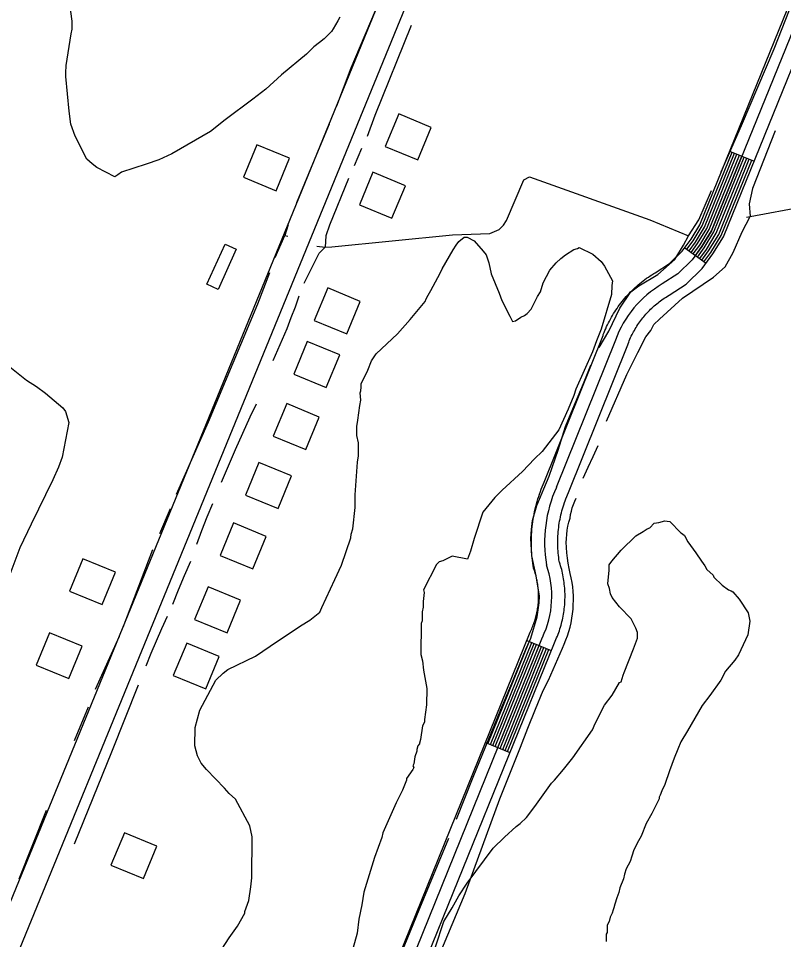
# Model space of a CAD drawing. Extents: x 3329332 to 3367211, y 631066 to 656469.
# Drawn here: x 3346946 to 3347814, y 650799 to 651846 of the extents above; entities that cross this region are included whole.
import ezdxf

# ---------------------------------------------------------------- set-up
doc = ezdxf.new("R2010")
doc.units = 0
for name, color, linetype in [('V-BLDG-OTLN', 7, 'Continuous'), ('V-ROAD-CNTR', 7, 'Continuous'), ('V-SITE-VEGE', 7, 'Continuous'), ('V-TOPO-SHOR', 7, 'Continuous')]:
    doc.layers.add(name, color=color, linetype=linetype)

msp = doc.modelspace()

# ---------------------------------------------------------------- linework, layer by layer
at = {"layer": 'V-BLDG-OTLN'}
for points in [[(3347377.5, 651737.1), (3347362.2, 651700.1), (3347399.2, 651684.8), (3347414.4, 651721.8)], [(3347238.2, 651649.7), (3347253.4, 651686.7), (3347216.5, 651701.9), (3347201.2, 651665)], [(3347348, 651670.7), (3347332.8, 651633.7), (3347369.7, 651618.4), (3347385, 651655.4)], [(3347159.7, 651543.4), (3347180.2, 651589), (3347192.9, 651583.3), (3347172.5, 651537.7)], [(3347296.9, 651539.3), (3347281.6, 651502.3), (3347318.6, 651487.1), (3347333.8, 651524)], [(3347273.4, 651478.4), (3347258.2, 651441.4), (3347295.1, 651426.1), (3347310.4, 651463.1)], [(3347250.2, 651407.8), (3347234.9, 651370.9), (3347271.9, 651355.6), (3347287.1, 651392.6)], [(3347218.7, 651340.9), (3347203.4, 651303.9), (3347240.4, 651288.6), (3347255.7, 651325.6)], [(3347190, 651272.2), (3347174.7, 651235.2), (3347211.7, 651220), (3347226.9, 651257)], [(3347040.6, 651179.4), (3347055.8, 651216.4), (3347018.8, 651231.6), (3347003.6, 651194.7)], [(3347160.9, 651199.5), (3347145.6, 651162.6), (3347182.6, 651147.3), (3347197.8, 651184.3)], [(3347002.7, 651095.3), (3347018, 651132.3), (3346981, 651147.5), (3346965.7, 651110.5)], [(3347136.7, 651135.8), (3347121.4, 651098.9), (3347158.4, 651083.6), (3347173.6, 651120.6)], [(3347065.9, 650920.2), (3347050.7, 650883.2), (3347087.6, 650868), (3347102.9, 650904.9)]]:
    msp.add_lwpolyline(points, close=True, dxfattribs=at)
at = {"layer": 'V-ROAD-CNTR'}
for p, q in [((3347753.2, 651694.6), (3347781, 651683.3)), ((3347702.3, 651585), (3347726.5, 651567.3)), ((3347522.9, 651138.5), (3347550.7, 651127.2)), ((3347476, 651022.6), (3347503.8, 651011.3))]:
    msp.add_line(p, q, dxfattribs=at)
for points in [[(3347834.1, 652954.2), (3347732.2, 652708.2), (3347466.2, 652057.4), (3347278.5, 651598)], [(3348166.9, 652850.3), (3348135, 652763.6), (3348124.7, 652700.7), (3348090, 652615.8), (3348081.7, 652597.8), (3348078.1, 652587.6), (3348076.3, 652579.5), (3348074.7, 652569.4), (3348074.5, 652553.8), (3348077.6, 652535), (3348080.9, 652512.2), (3348081.8, 652491), (3348081.5, 652476.4), (3348078.6, 652461), (3348077.7, 652450.2), (3348033.1, 652344.3), (3347732.8, 651604.3), (3347721.8, 651586.3), (3347710.8, 651571.2), (3347694.5, 651555.5), (3347676.7, 651543.9)], [(3347628.2, 651520.1), (3347629.6, 651522), (3347631.1, 651523.9), (3347632.7, 651525.8), (3347634.2, 651527.6), (3347635.8, 651529.4), (3347637.4, 651531.2), (3347639, 651533), (3347640.7, 651534.7), (3347642.4, 651536.4), (3347644.1, 651538), (3347645.9, 651539.7), (3347647.7, 651541.3), (3347649.5, 651542.9), (3347651.4, 651544.4), (3347653.2, 651545.9), (3347655.2, 651547.4), (3347657.1, 651548.9), (3347659, 651550.3), (3347661, 651551.7), (3347663, 651553), (3347665, 651554.3), (3347667, 651555.6), (3347668.8, 651556.6), (3347685.1, 651567.2), (3347699.4, 651581.1), (3347709.4, 651594.7), (3347719.3, 651611), (3348019.3, 652350)], [(3347652.3, 651502.2), (3347653.4, 651503.7), (3347654.6, 651505.2), (3347655.8, 651506.6), (3347657, 651508.1), (3347658.2, 651509.5), (3347659.5, 651510.9), (3347660.8, 651512.3), (3347662.1, 651513.6), (3347663.4, 651515), (3347664.8, 651516.3), (3347666.1, 651517.5), (3347667.5, 651518.8), (3347669, 651520), (3347670.4, 651521.3), (3347671.9, 651522.4), (3347673.3, 651523.6), (3347674.9, 651524.7), (3347676.4, 651525.8), (3347677.9, 651526.9), (3347679.5, 651527.9), (3347681.1, 651529), (3347682.7, 651530), (3347684.6, 651531.1), (3347703.9, 651543.7), (3347722.1, 651561.3), (3347734.3, 651578), (3347746.2, 651597.5), (3348047, 652338.6)], [(3347516.1, 652258.7), (3347438.4, 652068.8), (3347250.7, 651609.4)], [(3347704.7, 651583.3), (3347711.9, 651593), (3347722, 651609.7), (3347756, 651693.5)], [(3347707.2, 651581.5), (3347714.4, 651591.3), (3347724.7, 651608.3), (3347758.8, 651692.4)], [(3347709.6, 651579.7), (3347716.8, 651589.7), (3347727.4, 651607), (3347761.6, 651691.2)], [(3347712, 651577.9), (3347719.3, 651588), (3347730.1, 651605.6), (3347764.4, 651690.1)], [(3347714.4, 651576.2), (3347721.8, 651586.3), (3347732.8, 651604.3), (3347767.1, 651689)], [(3347716.8, 651574.4), (3347724.3, 651584.7), (3347735.4, 651602.9), (3347769.9, 651687.9)], [(3347719.3, 651572.6), (3347726.8, 651583), (3347738.1, 651601.6), (3347772.7, 651686.7)], [(3347721.7, 651570.9), (3347729.3, 651581.3), (3347740.8, 651600.2), (3347775.5, 651685.6)], [(3347724.1, 651569.1), (3347731.8, 651579.6), (3347743.5, 651598.9), (3347778.3, 651684.5)], [(3347250.7, 651609.4), (3346738.9, 650360.4), (3346687.6, 650235.4)], [(3347278.5, 651598), (3346766.7, 650349), (3346106.4, 648741.4)], [(3347319.3, 650635.2), (3347526.8, 651148.1), (3347527.1, 651148.8), (3347527.9, 651150.4), (3347528.5, 651151.8), (3347529.1, 651153.3), (3347529.8, 651154.8), (3347530.3, 651156.3), (3347530.9, 651157.8), (3347531.4, 651159.3), (3347531.9, 651160.9), (3347532.4, 651162.5), (3347532.9, 651164), (3347533.3, 651165.5), (3347533.7, 651167.1), (3347534, 651168.7), (3347534.4, 651170.2), (3347534.7, 651171.8), (3347535, 651173.5), (3347535.2, 651175), (3347535.5, 651176.6), (3347535.7, 651178.2), (3347535.8, 651179.8), (3347536, 651181.5), (3347536.1, 651183.1), (3347536.2, 651184.7), (3347536.2, 651186.3), (3347536.3, 651187.9), (3347536.3, 651189.5), (3347536.3, 651191.1), (3347536.2, 651192.7), (3347536.1, 651194.4), (3347536, 651196), (3347535.9, 651197.6), (3347535.7, 651199.2), (3347535.5, 651200.8), (3347535.3, 651202.4), (3347535, 651204), (3347534.8, 651205.6), (3347534.5, 651207.2), (3347534.1, 651208.7), (3347533.8, 651210.3), (3347533.4, 651211.9), (3347533, 651213.4), (3347532.5, 651215), (3347532.1, 651216.6), (3347531.6, 651218.1), (3347530.6, 651220.9), (3347530.1, 651223.7), (3347529.7, 651226.6), (3347529.3, 651229.5), (3347529, 651232.5), (3347528.7, 651235.3), (3347528.5, 651238.3), (3347528.3, 651241.3), (3347528.2, 651244.2), (3347528.1, 651247.1), (3347528.1, 651250.1), (3347528.1, 651253.1), (3347528.2, 651256), (3347528.3, 651258.9), (3347528.5, 651261.9), (3347528.7, 651264.8), (3347529, 651267.7), (3347529.4, 651270.7), (3347529.7, 651273.6), (3347530.2, 651276.5), (3347530.7, 651279.4), (3347531.2, 651282.3), (3347531.8, 651285.2), (3347532.4, 651288.1), (3347533.1, 651290.9), (3347533.9, 651293.8), (3347534.6, 651296.6), (3347535.5, 651299.5), (3347536.4, 651302.3), (3347537.3, 651305), (3347538.3, 651307.8), (3347539.4, 651310.6), (3347540.4, 651313.3), (3347541.5, 651316.1), (3347542.6, 651318.4), (3347609.5, 651485.4), (3347609.8, 651486.4), (3347610.7, 651488.6), (3347611.6, 651490.8), (3347612.5, 651493), (3347613.5, 651495.3), (3347614.5, 651497.4), (3347615.6, 651499.6), (3347616.7, 651501.7), (3347617.8, 651503.9), (3347619, 651506), (3347620.2, 651508), (3347621.4, 651510.1), (3347622.7, 651512.2), (3347624, 651514.2), (3347625.4, 651516.1), (3347626.8, 651518.1), (3347628.2, 651520.1)], [(3347347.1, 650623.8), (3347554.3, 651136), (3347554.3, 651136), (3347555.1, 651137.8), (3347556, 651139.8), (3347556.8, 651141.8), (3347557.6, 651143.7), (3347558.4, 651145.7), (3347559.2, 651147.7), (3347559.9, 651149.8), (3347560.5, 651151.8), (3347561.1, 651153.8), (3347561.8, 651155.9), (3347562.3, 651158), (3347562.8, 651160), (3347563.3, 651162.1), (3347563.8, 651164.2), (3347564.2, 651166.3), (3347564.5, 651168.4), (3347564.9, 651170.5), (3347565.2, 651172.7), (3347565.5, 651174.8), (3347565.7, 651176.9), (3347565.9, 651179), (3347566, 651181.2), (3347566.2, 651183.3), (3347566.2, 651185.4), (3347566.3, 651187.6), (3347566.3, 651189.7), (3347566.3, 651191.8), (3347566.2, 651194), (3347566.1, 651196.1), (3347565.9, 651198.3), (3347565.7, 651200.4), (3347565.5, 651202.5), (3347565.3, 651204.7), (3347565, 651206.8), (3347564.7, 651208.9), (3347564.3, 651211), (3347563.9, 651213.1), (3347563.4, 651215.2), (3347563, 651217.3), (3347562.5, 651219.3), (3347561.9, 651221.4), (3347561.3, 651223.5), (3347560.7, 651225.5), (3347560, 651227.5), (3347559.8, 651228.3), (3347559.8, 651228.3), (3347559.4, 651230.8), (3347559.1, 651233.1), (3347558.8, 651235.5), (3347558.6, 651238), (3347558.4, 651240.4), (3347558.3, 651242.8), (3347558.2, 651245.2), (3347558.1, 651247.7), (3347558.1, 651250.1), (3347558.1, 651252.5), (3347558.2, 651254.9), (3347558.3, 651257.3), (3347558.4, 651259.7), (3347558.6, 651262.2), (3347558.9, 651264.6), (3347559.1, 651267), (3347559.4, 651269.4), (3347559.8, 651271.8), (3347560.2, 651274.2), (3347560.7, 651276.6), (3347561.1, 651278.9), (3347561.7, 651281.3), (3347562.2, 651283.7), (3347562.8, 651286), (3347563.5, 651288.4), (3347564.2, 651290.6), (3347564.9, 651293), (3347565.7, 651295.3), (3347566.5, 651297.5), (3347567.3, 651299.8), (3347568.2, 651302.1), (3347569.1, 651304.3), (3347570.3, 651306.8), (3347637.5, 651474.7), (3347637.9, 651475.8), (3347638.6, 651477.5), (3347639.3, 651479.3), (3347640, 651481.1), (3347640.8, 651482.8), (3347641.6, 651484.4), (3347642.4, 651486.2), (3347643.3, 651487.8), (3347644.2, 651489.5), (3347645.1, 651491.1), (3347646, 651492.8), (3347647, 651494.4), (3347648, 651496), (3347649, 651497.6), (3347650.1, 651499.1), (3347651.2, 651500.7), (3347652.3, 651502.2)], [(3347623.5, 651480.1), (3347556.4, 651312.6)], [(3347540.5, 651142), (3347333.2, 650629.5), (3347235.8, 650391.6)], [(3347478.8, 651021.4), (3347525.7, 651137.3)], [(3347481.6, 651020.3), (3347528.5, 651136.2)], [(3347484.4, 651019.2), (3347531.2, 651135.1)], [(3347487.1, 651018.1), (3347534, 651134)], [(3347489.9, 651016.9), (3347536.8, 651132.8)], [(3347492.7, 651015.8), (3347539.6, 651131.7)], [(3347495.5, 651014.7), (3347542.4, 651130.6)], [(3347498.3, 651013.6), (3347545.1, 651129.5)], [(3347501, 651012.4), (3347547.9, 651128.3)]]:
    msp.add_lwpolyline(points, dxfattribs=at)
for centre, radius, start, end in [((3347738.9, 651437.8), 122.9, 120.4094, 159.9134), ((3347696.9, 651250), 153.8, 155.9636, 189.4993), ((3347443.7, 651188.9), 107.6, 334.1594, 19.3647)]:
    msp.add_arc(centre, radius, start, end, dxfattribs=at)
at = {"layer": 'V-SITE-VEGE'}
for points in [[(3347310.5, 651847.1), (3347308.4, 651843), (3347303.1, 651833.7), (3347301, 651830.6), (3347292.6, 651822.4), (3347287.4, 651818.3), (3347281.1, 651813.2), (3347272.7, 651805.1), (3347244.4, 651781.5), (3347226.5, 651765.2), (3347211.9, 651754), (3347180.5, 651730.5), (3347163.7, 651717.2), (3347119.8, 651691.8), (3347105.2, 651684.8), (3347090.6, 651679.8), (3347062.5, 651670.8), (3347058.3, 651667.7), (3347055.2, 651665.7), (3347034.6, 651676.3), (3347029.5, 651680.5), (3347023.3, 651685.8), (3347010.2, 651711.9), (3347005.1, 651725.4), (3347003.2, 651740), (3346999.6, 651779.4), (3346999.6, 651783.6), (3346999.7, 651791.9), (3347005.4, 651828.1), (3347006.5, 651833.3), (3347006.6, 651842.6), (3347002.8, 651870.6)], [(3347430.8, 651568.3), (3347439.3, 651582.7), (3347442.5, 651587.9), (3347445.7, 651592), (3347451.9, 651597.1), (3347455, 651597), (3347463.3, 651592.8), (3347473.5, 651581.2), (3347476.6, 651577.1), (3347479.6, 651567.7), (3347482.5, 651555.2), (3347491.6, 651533.3), (3347494.6, 651525), (3347503.7, 651507.2), (3347506.7, 651501), (3347509.9, 651502), (3347516.1, 651506), (3347520.3, 651508.1), (3347523.5, 651510.1), (3347527.7, 651515.2), (3347535.1, 651529.7), (3347538.3, 651534.8), (3347541.5, 651545.1), (3347549, 651559.6), (3347556.3, 651567.8), (3347561.6, 651572.9), (3347566.8, 651577), (3347576.2, 651583.1), (3347580.4, 651584.1), (3347582.5, 651585.1), (3347597.9, 651577.6), (3347607.2, 651569.2), (3347611.2, 651564), (3347620.4, 651547.3), (3347619.3, 651542.1), (3347619.1, 651531.7), (3347607.2, 651492.5), (3347601.9, 651479), (3347597.6, 651466.7), (3347578.4, 651424.4), (3347576.2, 651417.1), (3347569.8, 651401.7)], [(3347153.1, 650751.4), (3347184.8, 650800.8), (3347194.3, 650814.2), (3347202.8, 650828.6), (3347202.8, 650830.6), (3347207.1, 650843), (3347209.4, 650858.6), (3347210.5, 650868.9), (3347211.1, 650915.6), (3347208.2, 650928.1), (3347192, 650958.3), (3347184.8, 650964.7), (3347179.7, 650970.9), (3347159.2, 650991.9), (3347153.1, 650999.3), (3347149, 651007.6), (3347146, 651019.1), (3347146.3, 651039.8), (3347151.7, 651059.4), (3347169.8, 651093.4), (3347178.2, 651101.6), (3347183.4, 651105.7), (3347214.7, 651120.9), (3347231.5, 651132.1), (3347266, 651155.5), (3347276.4, 651161.6), (3347287.9, 651170.8), (3347290.1, 651176), (3347305, 651207.9), (3347312.5, 651224.4), (3347323.2, 651255.4), (3347323.3, 651259.5), (3347325.4, 651265.7), (3347327.8, 651289.6), (3347328, 651304.1), (3347330.5, 651341.4), (3347331.6, 651348.6), (3347331.8, 651363.1), (3347329.9, 651371.5), (3347330, 651381.8), (3347331.1, 651389.1), (3347333.4, 651405.6), (3347334.5, 651411.9), (3347333.6, 651420.2), (3347334.6, 651422.2), (3347334.7, 651426.4), (3347334.7, 651430.5), (3347342.2, 651446), (3347346.5, 651456.3), (3347351.8, 651464.5), (3347375.9, 651487.1), (3347390.6, 651503.5), (3347407.5, 651524), (3347408.5, 651527.1), (3347410.7, 651531.2), (3347413.8, 651536.4), (3347424.5, 651555.9), (3347426.6, 651561.1), (3347430.8, 651568.3)], [(3346924, 651458.9), (3346954.8, 651434.6), (3346966.2, 651427.2), (3346976.4, 651419.8), (3346995.9, 651403), (3346999, 651398.8), (3347003, 651386.3), (3346995.2, 651347), (3346990.9, 651335.6), (3346984.5, 651321.2), (3346960.1, 651270.7), (3346947.3, 651243.9), (3346931.2, 651201.6)], [(3347569.8, 651401.7), (3347559.1, 651377.9), (3347540.2, 651353.3), (3347531.8, 651345.1), (3347518.1, 651330.7), (3347495, 651309.3), (3347486.6, 651301.1), (3347472.9, 651284.6), (3347463.2, 651254.7), (3347458.9, 651240.2), (3347455.7, 651230.9), (3347438.1, 651234.3), (3347427.6, 651229.2), (3347423.5, 651228.2), (3347420.3, 651225.1), (3347405.5, 651196.3), (3347406.5, 651193.2), (3347405.3, 651182.8), (3347405.2, 651176.6), (3347404.1, 651171.4), (3347404, 651161), (3347402.9, 651158), (3347402.5, 651122.7), (3347404.4, 651115.4), (3347405.4, 651105), (3347409.2, 651084.2), (3347409, 651065.6), (3347406.7, 651049), (3347406.7, 651045.9), (3347404.6, 651041.8), (3347402.3, 651026.2), (3347401.2, 651022.1), (3347401.2, 651021.1), (3347399.1, 651019), (3347398, 651014.9), (3347398, 651012.8), (3347395.8, 651006.6), (3347394.7, 650998.3), (3347393.6, 650996.3), (3347394.6, 650994.2), (3347393.6, 650992.1), (3347386.2, 650981.8), (3347386.2, 650979.8), (3347381.9, 650968.4), (3347374.4, 650954), (3347359.5, 650920), (3347358.4, 650914.8), (3347349.8, 650892.1), (3347337.9, 650852.8), (3347335.6, 650838.3), (3347332.3, 650821.8), (3347330.1, 650806.2), (3347323.5, 650781.4)], [(3347419.1, 650790.6), (3347428.8, 650819.5), (3347438.3, 650835), (3347445.7, 650848.4), (3347455.2, 650862.8), (3347484.8, 650902.8), (3347497.4, 650915.1), (3347511, 650927.4), (3347515.2, 650930.5), (3347522.5, 650937.6), (3347532, 650950), (3347551, 650976.7), (3347554.2, 650979.8), (3347564.7, 650992.1), (3347575.2, 651005.4), (3347597.4, 651037.3), (3347600.6, 651044.5), (3347611.2, 651065.1), (3347619.7, 651076.4), (3347628.2, 651090.8), (3347630.2, 651091.8), (3347632.4, 651099.1), (3347633.5, 651102.2), (3347644.2, 651129), (3347648.5, 651141.4), (3347648.6, 651147.6), (3347646.6, 651152.8), (3347641.5, 651163.3), (3347628.2, 651176.9), (3347620, 651187.4), (3347618, 651191.6), (3347617, 651197.8), (3347615, 651203), (3347616.3, 651218.6), (3347616.3, 651224.8), (3347619.5, 651228.9), (3347630, 651241.2), (3347646.8, 651257.6), (3347655.2, 651262.7), (3347659.4, 651265.7), (3347662.5, 651266.7), (3347667.7, 651271.8), (3347672.9, 651272.8), (3347677.1, 651273.8), (3347679.2, 651274.8), (3347685.4, 651273.7), (3347697.7, 651261.1), (3347699.8, 651260), (3347701.8, 651257.9), (3347705.9, 651250.6), (3347715, 651238.1), (3347721.1, 651228.7)], [(3347721.1, 651228.7), (3347725.2, 651223.4), (3347727.2, 651219.2), (3347734.4, 651212.9), (3347735.4, 651210.8), (3347744.6, 651201.4), (3347751.8, 651196.1), (3347754.9, 651195), (3347757, 651194), (3347764.2, 651185.6), (3347774.3, 651169.9), (3347776.3, 651160.6), (3347774, 651145), (3347763.4, 651122.3), (3347759.1, 651116.2), (3347748.6, 651103.9), (3347743.3, 651093.6), (3347730.6, 651076.1), (3347722.2, 651064.8), (3347705.3, 651035.9), (3347697.8, 651023.6), (3347694.6, 651015.3), (3347690.3, 651005), (3347685, 650990.6), (3347679.6, 650975.1), (3347676.4, 650967.9), (3347674.3, 650962.7), (3347673.2, 650960.6), (3347673.2, 650958.6), (3347672.1, 650956.5), (3347664.7, 650942.1), (3347658.3, 650930.7), (3347652.9, 650916.3), (3347649.8, 650911.1), (3347644.5, 650900.8), (3347642.3, 650893.6), (3347640.1, 650887.4), (3347635.9, 650879.2), (3347633.7, 650873), (3347632.6, 650867.8), (3347628.4, 650857.5), (3347627.3, 650852.3), (3347625.1, 650846.1), (3347622.9, 650838.9), (3347621.8, 650834.8), (3347620.8, 650832.7), (3347619.7, 650828.6), (3347617.6, 650824.4), (3347616.5, 650819.3), (3347614.3, 650815.1), (3347614.2, 650806.8), (3347613.2, 650804.8), (3347613.1, 650796.5)]]:
    msp.add_lwpolyline(points, dxfattribs=at)
at = {"layer": 'V-TOPO-SHOR'}
for p, q in [((3347335.3, 651697.7), (3347326.9, 651678)), ((3347237.2, 651573.7), (3347248.3, 651598.9)), ((3347284.4, 651586.8), (3347294, 651585.6)), ((3347106.2, 651260.4), (3347118.1, 651288.7)), ((3347064.4, 651153.9), (3347098.3, 651242.2)), ((3347033.2, 651083.5), (3347060.4, 651143.4)), ((3347009.3, 651025), (3347025.2, 651063.3)), ((3346946.6, 650867.7), (3346977.5, 650945.8))]:
    msp.add_line(p, q, dxfattribs=at)
for points in [[(3347995, 652286.9), (3347979, 652243.5), (3347940.8, 652153.8), (3347911.9, 652077.5), (3347877.6, 651998), (3347838.3, 651899.7), (3347803.5, 651810.5), (3347766.2, 651723.7), (3347743.4, 651671)], [(3347307, 651746.1), (3347323.4, 651789.3), (3347356.2, 651867.4), (3347382, 651927.8), (3347402.9, 651980.6)], [(3347391.7, 651837.7), (3347350.2, 651735.1), (3347341.7, 651711.3)], [(3347261.8, 651636.3), (3347280.1, 651680.4), (3347299, 651725.9)], [(3347805, 651717.9), (3347779.2, 651652.4), (3347775.6, 651634.7), (3347776.4, 651620.5)], [(3347270.1, 651544.6), (3347287, 651578.9), (3347294, 651585.6), (3347301.5, 651586.2), (3347438.7, 651599.6), (3347481.1, 651601.1), (3347491.5, 651605.8), (3347496.3, 651610.5), (3347499.8, 651615.9), (3347519.6, 651662.3), (3347525.8, 651665.6), (3347662.8, 651616.6), (3347706.4, 651598.6)], [(3347320.6, 651663.7), (3347298.7, 651610.7), (3347294.5, 651598.5), (3347294, 651585.6)], [(3347605, 651471.5), (3347615.9, 651490.2), (3347628.7, 651516.5), (3347641, 651534.7), (3347650.2, 651541.8), (3347671.6, 651554.6), (3347691.1, 651571.7), (3347700.9, 651587.9), (3347706.4, 651598.6), (3347718.2, 651616.8), (3347732.5, 651649.9)], [(3347772.4, 651619.7), (3347776.4, 651620.5), (3347837.6, 651631.9), (3347875.3, 651634.9), (3347906.8, 651635.9), (3347959.5, 651633.2), (3348009.4, 651629.1), (3348093, 651628.1), (3348144.3, 651624.7), (3348212.1, 651622.5), (3348286, 651618.1), (3348349, 651615.3), (3348383.1, 651607.3), (3348411.1, 651598.8), (3348483.2, 651565.1), (3348488, 651562.9)], [(3347613.4, 651387.9), (3347636.5, 651440.8), (3347649.1, 651466), (3347658.2, 651483.6), (3347663.7, 651491), (3347667.2, 651497.8), (3347673.5, 651503.9), (3347699.7, 651527.5), (3347734.9, 651551.6), (3347748, 651563.1), (3347757.1, 651579.4), (3347767.6, 651603.2), (3347776.4, 651620.5)], [(3347251.9, 651611.2), (3347248.3, 651598.9), (3347251.7, 651598.2)], [(3347125.1, 651305), (3347161.5, 651387.1), (3347217.3, 651521.4), (3347230.9, 651556.7)], [(3347234.9, 651456.8), (3347240.3, 651468.9), (3347245.6, 651481.1), (3347250.6, 651493.3), (3347255.4, 651505.7), (3347260.1, 651518), (3347264.5, 651530.5)], [(3347443.2, 650935.7), (3347462.1, 650983.2), (3347493.4, 651060.4), (3347507.8, 651094.4), (3347522.2, 651129.4), (3347527.6, 651141.4), (3347534.7, 651165.4), (3347536.8, 651181.3), (3347537.4, 651189), (3347533.4, 651212.2), (3347528.8, 651234.9), (3347527.6, 651254.7), (3347528.2, 651264.8), (3347529.3, 651274.9), (3347534.3, 651292.2), (3347548.3, 651325.3), (3347558.7, 651355), (3347566.8, 651381.9), (3347575.2, 651402), (3347587.2, 651430.8), (3347595.6, 651451.4)], [(3347176.2, 651318.6), (3347184, 651337.3), (3347192, 651355.8), (3347200.3, 651374.3), (3347208.7, 651392.7), (3347216, 651407.6)], [(3347586.8, 651323.3), (3347592.7, 651335.5), (3347598.4, 651347.7), (3347603.9, 651360.1)], [(3347567.9, 651244.9), (3347567.7, 651249.7), (3347567.8, 651254.4), (3347568.2, 651259.1), (3347568.8, 651263.9), (3347569.6, 651268.5), (3347570.7, 651273.2), (3347572.1, 651277.7), (3347572.6, 651281.7), (3347573.5, 651285.6), (3347574.5, 651289.4), (3347575.8, 651293.2), (3347577.3, 651296.9), (3347579, 651300.5)], [(3347148.3, 651248.2), (3347154, 651263.7), (3347160, 651279), (3347166.3, 651294.2)], [(3347492.4, 650958.7), (3347515.8, 651017.4), (3347524.1, 651039), (3347532.7, 651060.5), (3347541.5, 651081.9), (3347547.4, 651093.7), (3347553, 651105.7), (3347558.3, 651117.7), (3347563.4, 651129.9), (3347565.5, 651134.6), (3347567.4, 651139.3), (3347569.1, 651144.1), (3347570.7, 651149), (3347572, 651153.9), (3347573.2, 651158.9), (3347574.1, 651163.9), (3347574.8, 651169), (3347575.4, 651174.1), (3347575.7, 651179.2), (3347575.8, 651184.3), (3347575.8, 651189.4), (3347575.5, 651194.5), (3347575, 651199.6), (3347574.3, 651204.7), (3347573.4, 651209.7), (3347572.3, 651214.7), (3347571, 651220.5), (3347569.9, 651226.4), (3347569, 651232.3), (3347568.4, 651238.3), (3347567.9, 651244.2), (3347567.9, 651244.9)], [(3347120.8, 651179.9), (3347127.3, 651196.3), (3347134.2, 651212.6), (3347141.4, 651228.8)], [(3347090.8, 651110), (3347096.4, 651124.2), (3347102.3, 651138.4), (3347108.4, 651152.4), (3347114.8, 651166.3)], [(3347009.2, 650907.6), (3347051.7, 651012.3), (3347081.8, 651088.1)], [(3347418.4, 650769), (3347452.9, 650851.3), (3347492.4, 650958.7)], [(3347179.3, 650328.7), (3347182.1, 650331.7), (3347200.7, 650355.6), (3347214.5, 650374.7), (3347223.4, 650392.9), (3347235.8, 650426.5), (3347252.8, 650475.4), (3347277.7, 650537.3), (3347302.5, 650597.7), (3347349.7, 650706), (3347383.5, 650790.9), (3347401.4, 650834.5), (3347434.2, 650914.1)]]:
    msp.add_lwpolyline(points, dxfattribs=at)

doc.saveas('drawing.dxf')
